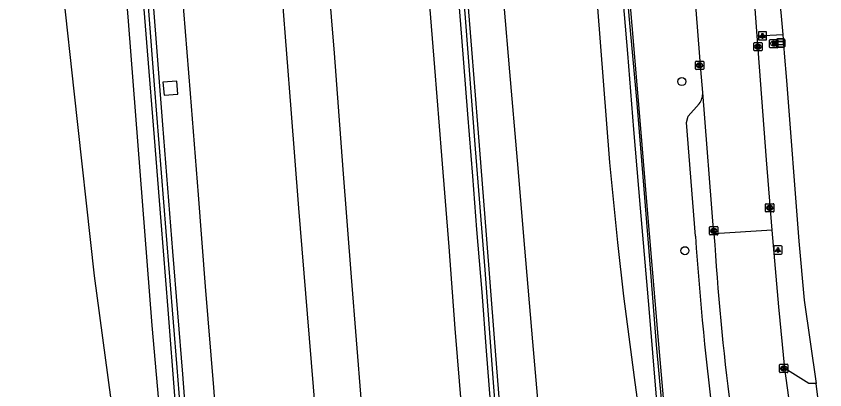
# Model space of a CAD drawing. Extents: x 157692 to 159670, y 381454 to 383289.
# Drawn here: x 157814.1 to 157911.7, y 381667.1 to 381712.2 of the extents above; entities that cross this region are included whole.
import ezdxf

# ---------------------------------------------------------------- set-up
doc = ezdxf.new("R2010")
doc.units = 0
for name, color, linetype in [('IMGEO_Berm_groen', 7, 'Continuous'), ('IMGEO_Boom', 7, 'Continuous'), ('IMGEO_Brandkraan', 7, 'Continuous'), ('IMGEO_Geluidsscherm', 7, 'Continuous'), ('IMGEO_Kolk', 7, 'Continuous'), ('IMGEO_Lichtpunt', 7, 'Continuous'), ('IMGEO_Muur', 7, 'Continuous'), ('IMGEO_Parkeervlak_open', 7, 'Continuous'), ('IMGEO_Rijbaan_autosnelweg', 7, 'Continuous'), ('IMGEO_Rijbaan_autoweg', 7, 'Continuous'), ('IMGEO_Rijbaan_lokaal_gesloten', 7, 'Continuous'), ('IMGEO_Verklikker', 7, 'Continuous'), ('IMGEO_Voetpad_open', 7, 'Continuous')]:
    doc.layers.add(name, color=color, linetype=linetype)

msp = doc.modelspace()

# ---------------------------------------------------------------- linework, layer by layer
at = {"layer": 'IMGEO_Berm_groen'}
for points in [[(157819.853, 381714.668), (157821.082, 381703.211), (157823.536, 381680.915), (157826.2, 381661.124), (157829.428, 381636.714), (157833.045, 381611.289), (157837.158, 381576.373), (157836.521, 381602.018), (157833.822, 381638.023), (157830.541, 381674.916), (157827.698, 381711.644), (157824.789, 381746.668), (157822.283, 381780.133), (157821.149, 381794.624), (157820.744, 381794.601)], [(157833.657, 381702.823), (157833.533, 381704.411), (157831.856, 381704.28), (157831.981, 381702.692), (157833.657, 381702.823)]]:
    msp.add_lwpolyline(points, dxfattribs=at)
at = {"layer": 'IMGEO_Boom'}
for centre in [(157894.462, 381704.35), (157894.835, 381683.93)]:
    msp.add_circle(centre, 0.489, dxfattribs=at)
at = {"layer": 'IMGEO_Brandkraan'}
for p, q in [((157905.052, 381708.503), (157905.052, 381709.355)), ((157905.127, 381709.429), (157905.979, 381709.429)), ((157905.563, 381708.649), (157905.538, 381708.649)), ((157905.54, 381709.209), (157905.565, 381709.209)), ((157906.053, 381709.355), (157906.053, 381708.503)), ((157905.979, 381708.429), (157905.127, 381708.429))]:
    msp.add_line(p, q, dxfattribs=at)
for points in [[(157905.052, 381708.503), (157905.052, 381709.355)], [(157905.127, 381709.429), (157905.979, 381709.429)], [(157905.4, 381709.129), (157905.4, 381708.729), (157905.613, 381708.729)], [(157905.631, 381709.129), (157905.4, 381709.129)], [(157905.579, 381709.048), (157905.525, 381709.048), (157905.525, 381708.972)], [(157905.525, 381708.972), (157905.578, 381708.972)], [(157905.587, 381708.896), (157905.525, 381708.896), (157905.525, 381708.815)], [(157905.525, 381708.815), (157905.587, 381708.815)], [(157906.053, 381709.355), (157906.053, 381708.503)], [(157905.979, 381708.429), (157905.127, 381708.429)]]:
    msp.add_lwpolyline(points, dxfattribs=at)
for centre, radius, start, end in [((157905.129, 381709.353), 0.0765, 91.55205, 178.44795), ((157905.129, 381709.353), 0.0765, 91.55205, 178.44795), ((157905.129, 381708.505), 0.0765, 181.55205, 268.44795), ((157905.129, 381708.505), 0.0765, 181.55205, 268.44795), ((157905.58, 381709.01), 0.0379, 267.82845, 90.93552), ((157905.588, 381708.855), 0.0404, 269.87594, 90.50774), ((157905.619, 381708.98), 0.251, 268.66757, 293.53466), ((157905.635, 381708.984), 0.145, 59.4692, 91.53667), ((157905.66, 381709.031), 0.0922, 285.51372, 58.15012), ((157905.665, 381708.839), 0.105, 301.31148, 78.98903), ((157905.977, 381709.353), 0.0765, 1.55205, 88.44795), ((157905.977, 381709.353), 0.0765, 1.55205, 88.44795), ((157905.977, 381708.505), 0.0765, 271.55205, 358.44795), ((157905.977, 381708.505), 0.0765, 271.55205, 358.44795)]:
    msp.add_arc(centre, radius, start, end, dxfattribs=at)
for centre, major_axis, ratio, start_param, end_param in [((157905.539, 381708.929), (-0.387, 0.002), 0.722429, 4.712389, 7.853982), ((157905.564, 381708.929), (-0.39, 0.002), 0.717154, 1.570796, 4.712389)]:
    msp.add_ellipse(centre, major_axis=major_axis, ratio=ratio, start_param=start_param, end_param=end_param, dxfattribs=at)
at = {"layer": 'IMGEO_Geluidsscherm'}
for points in [[(157836.255, 381635.437), (157835.024, 381651.492), (157833.587, 381669.82), (157832.25, 381686.257), (157830.847, 381703.941), (157829.35, 381723.429), (157827.759, 381743.042), (157826.354, 381760.769), (157824.626, 381782.185), (157822.934, 381803.732), (157821.482, 381822.361), (157819.848, 381842.791), (157818.658, 381858.072), (157816.935, 381881.04), (157814.98, 381903.479), (157814.143, 381915.331)], [(157874.053, 381638.712), (157872.666, 381656.094), (157871.737, 381668.027), (157870.721, 381681.637), (157869.567, 381696.23), (157868.32, 381712.586), (157867.159, 381726.489), (157865.954, 381741.209), (157864.809, 381756.45), (157863.806, 381768.982), (157862.385, 381786.19), (157861.408, 381800.707), (157860.147, 381816.502), (157858.882, 381832.382), (157857.547, 381849.595), (157856.042, 381866.756), (157854.906, 381881.824), (157854.737, 381883.41), (157854.585, 381886.29)], [(157894.139, 381641.124), (157893.247, 381651.551), (157892.35, 381662.063), (157891.41, 381672.573), (157890.762, 381680.814), (157889.905, 381691.372), (157889.058, 381701.758), (157888.118, 381712.268), (157887.113, 381724.843), (157885.957, 381739.479), (157885.015, 381750.851), (157883.817, 381765.443), (157882.659, 381780.122), (157881.699, 381792.657), (157880.689, 381805.318), (157879.686, 381817.851), (157878.57, 381832.532), (157877.418, 381847.083), (157876.408, 381859.744), (157875.211, 381874.335), (157874.447, 381884.768)]]:
    msp.add_lwpolyline(points, dxfattribs=at)
at = {"layer": 'IMGEO_Kolk'}
for p, q in [((157903.148, 381708.137), (157903.148, 381708.989)), ((157903.223, 381709.063), (157904.075, 381709.063)), ((157903.636, 381708.843), (157903.661, 381708.843)), ((157904.149, 381708.989), (157904.149, 381708.137)), ((157904.075, 381708.063), (157903.223, 381708.063)), ((157903.659, 381708.283), (157903.634, 381708.283)), ((157896.099, 381705.885), (157896.099, 381706.737)), ((157896.174, 381706.811), (157897.026, 381706.811)), ((157896.587, 381706.591), (157896.612, 381706.591)), ((157897.1, 381706.737), (157897.1, 381705.885)), ((157897.026, 381705.811), (157896.174, 381705.811)), ((157896.61, 381706.031), (157896.585, 381706.031)), ((157904.57, 381688.684), (157904.57, 381689.536)), ((157904.645, 381689.61), (157905.497, 381689.61)), ((157905.058, 381689.39), (157905.083, 381689.39)), ((157905.571, 381689.536), (157905.571, 381688.684)), ((157905.497, 381688.61), (157904.645, 381688.61)), ((157905.081, 381688.83), (157905.056, 381688.83)), ((157897.807, 381685.912), (157897.807, 381686.764)), ((157897.882, 381686.838), (157898.734, 381686.838)), ((157898.318, 381686.058), (157898.293, 381686.058)), ((157898.295, 381686.618), (157898.32, 381686.618)), ((157898.808, 381686.764), (157898.808, 381685.912)), ((157898.734, 381685.838), (157897.882, 381685.838)), ((157906.261, 381669.296), (157906.261, 381670.148)), ((157906.336, 381670.222), (157907.188, 381670.222)), ((157906.749, 381670.002), (157906.774, 381670.002)), ((157907.262, 381670.148), (157907.262, 381669.296)), ((157907.188, 381669.222), (157906.336, 381669.222)), ((157906.772, 381669.442), (157906.747, 381669.442))]:
    msp.add_line(p, q, dxfattribs=at)
for points in [[(157903.148, 381708.137), (157903.148, 381708.989)], [(157903.223, 381709.063), (157904.075, 381709.063)], [(157903.469, 381708.763), (157903.592, 381708.763), (157903.592, 381708.612), (157903.722, 381708.763), (157903.886, 381708.763), (157903.74, 381708.612), (157903.893, 381708.363), (157903.741, 381708.363), (157903.656, 381708.527), (157903.592, 381708.46), (157903.592, 381708.363), (157903.469, 381708.363), (157903.469, 381708.763)], [(157904.149, 381708.989), (157904.149, 381708.137)], [(157904.075, 381708.063), (157903.223, 381708.063)], [(157896.099, 381705.885), (157896.099, 381706.737)], [(157896.174, 381706.811), (157897.026, 381706.811)], [(157897.1, 381706.737), (157897.1, 381705.885)], [(157897.026, 381705.811), (157896.174, 381705.811)], [(157896.42, 381706.511), (157896.543, 381706.511), (157896.543, 381706.36), (157896.673, 381706.511), (157896.837, 381706.511), (157896.691, 381706.36), (157896.844, 381706.111), (157896.692, 381706.111), (157896.607, 381706.275), (157896.543, 381706.208), (157896.543, 381706.111), (157896.42, 381706.111), (157896.42, 381706.511)], [(157904.57, 381688.684), (157904.57, 381689.536)], [(157904.645, 381689.61), (157905.497, 381689.61)], [(157904.891, 381689.31), (157905.014, 381689.31), (157905.014, 381689.159), (157905.144, 381689.31), (157905.308, 381689.31), (157905.162, 381689.159), (157905.315, 381688.91), (157905.163, 381688.91), (157905.078, 381689.074), (157905.014, 381689.007), (157905.014, 381688.91), (157904.891, 381688.91), (157904.891, 381689.31)], [(157905.571, 381689.536), (157905.571, 381688.684)], [(157905.497, 381688.61), (157904.645, 381688.61)], [(157897.807, 381685.912), (157897.807, 381686.764)], [(157897.882, 381686.838), (157898.734, 381686.838)], [(157898.128, 381686.538), (157898.251, 381686.538), (157898.251, 381686.387), (157898.381, 381686.538), (157898.545, 381686.538), (157898.399, 381686.387), (157898.552, 381686.138), (157898.4, 381686.138), (157898.315, 381686.302), (157898.251, 381686.235), (157898.251, 381686.138), (157898.128, 381686.138), (157898.128, 381686.538)], [(157898.808, 381686.764), (157898.808, 381685.912)], [(157898.734, 381685.838), (157897.882, 381685.838)], [(157906.261, 381669.296), (157906.261, 381670.148)], [(157906.336, 381670.222), (157907.188, 381670.222)], [(157906.582, 381669.922), (157906.705, 381669.922), (157906.705, 381669.771), (157906.835, 381669.922), (157906.999, 381669.922), (157906.853, 381669.771), (157907.006, 381669.522), (157906.854, 381669.522), (157906.769, 381669.686), (157906.705, 381669.619), (157906.705, 381669.522), (157906.582, 381669.522), (157906.582, 381669.922)], [(157907.262, 381670.148), (157907.262, 381669.296)], [(157907.188, 381669.222), (157906.336, 381669.222)]]:
    msp.add_lwpolyline(points, dxfattribs=at)
for centre, start, end in [((157903.225, 381708.987), 91.55205, 178.44795), ((157903.225, 381708.987), 91.55205, 178.44795), ((157904.073, 381708.987), 1.55205, 88.44795), ((157904.073, 381708.987), 1.55205, 88.44795), ((157903.225, 381708.139), 181.55205, 268.44795), ((157903.225, 381708.139), 181.55205, 268.44795), ((157904.073, 381708.139), 271.55205, 358.44795), ((157904.073, 381708.139), 271.55205, 358.44795), ((157896.176, 381706.735), 91.55205, 178.44795), ((157896.176, 381706.735), 91.55205, 178.44795), ((157897.024, 381706.735), 1.55205, 88.44795), ((157897.024, 381706.735), 1.55205, 88.44795), ((157896.176, 381705.887), 181.55205, 268.44795), ((157896.176, 381705.887), 181.55205, 268.44795), ((157897.024, 381705.887), 271.55205, 358.44795), ((157897.024, 381705.887), 271.55205, 358.44795), ((157904.647, 381689.534), 91.55205, 178.44795), ((157904.647, 381689.534), 91.55205, 178.44795), ((157905.495, 381689.534), 1.55205, 88.44795), ((157905.495, 381689.534), 1.55205, 88.44795), ((157904.647, 381688.686), 181.55205, 268.44795), ((157904.647, 381688.686), 181.55205, 268.44795), ((157905.495, 381688.686), 271.55205, 358.44795), ((157905.495, 381688.686), 271.55205, 358.44795), ((157897.884, 381686.762), 91.55205, 178.44795), ((157897.884, 381686.762), 91.55205, 178.44795), ((157898.732, 381686.762), 1.55205, 88.44795), ((157898.732, 381686.762), 1.55205, 88.44795), ((157897.884, 381685.914), 181.55205, 268.44795), ((157897.884, 381685.914), 181.55205, 268.44795), ((157898.732, 381685.914), 271.55205, 358.44795), ((157898.732, 381685.914), 271.55205, 358.44795), ((157906.338, 381670.146), 91.55205, 178.44795), ((157906.338, 381670.146), 91.55205, 178.44795), ((157907.186, 381670.146), 1.55205, 88.44795), ((157907.186, 381670.146), 1.55205, 88.44795), ((157906.338, 381669.298), 181.55205, 268.44795), ((157906.338, 381669.298), 181.55205, 268.44795), ((157907.186, 381669.298), 271.55205, 358.44795), ((157907.186, 381669.298), 271.55205, 358.44795)]:
    msp.add_arc(centre, 0.0765, start, end, dxfattribs=at)
for centre, major_axis, ratio, start_param, end_param in [((157903.635, 381708.563), (-0.387, 0.002), 0.722429, 4.712389, 7.853982), ((157903.66, 381708.563), (-0.39, 0.002), 0.717154, 1.570796, 4.712389), ((157896.586, 381706.311), (-0.387, 0.002), 0.722429, 4.712389, 7.853982), ((157896.611, 381706.311), (-0.39, 0.002), 0.717154, 1.570796, 4.712389), ((157905.057, 381689.11), (-0.387, 0.002), 0.722429, 4.712389, 7.853982), ((157905.082, 381689.11), (-0.39, 0.002), 0.717154, 1.570796, 4.712389), ((157898.294, 381686.338), (-0.387, 0.002), 0.722429, 4.712389, 7.853982), ((157898.319, 381686.338), (-0.39, 0.002), 0.717154, 1.570796, 4.712389), ((157906.748, 381669.722), (-0.387, 0.002), 0.722429, 4.712389, 7.853982), ((157906.773, 381669.722), (-0.39, 0.002), 0.717154, 1.570796, 4.712389)]:
    msp.add_ellipse(centre, major_axis=major_axis, ratio=ratio, start_param=start_param, end_param=end_param, dxfattribs=at)
at = {"layer": 'IMGEO_Lichtpunt'}
for p, q in [((157903.697, 381710.276), (157903.697, 381709.469)), ((157903.697, 381710.276), (157903.697, 381709.469)), ((157904.599, 381710.371), (157903.791, 381710.371)), ((157904.599, 381710.371), (157903.791, 381710.371)), ((157904.693, 381709.469), (157904.693, 381710.276)), ((157904.693, 381709.469), (157904.693, 381710.276)), ((157903.791, 381709.375), (157904.599, 381709.375)), ((157903.791, 381709.375), (157904.599, 381709.375)), ((157905.556, 381684.425), (157905.556, 381683.618)), ((157905.556, 381684.425), (157905.556, 381683.618)), ((157906.458, 381684.52), (157905.65, 381684.52)), ((157906.458, 381684.52), (157905.65, 381684.52)), ((157906.552, 381683.618), (157906.552, 381684.425)), ((157906.552, 381683.618), (157906.552, 381684.425)), ((157905.65, 381683.524), (157906.458, 381683.524)), ((157905.65, 381683.524), (157906.458, 381683.524))]:
    msp.add_line(p, q, dxfattribs=at)
for points in [[(157904.071, 381709.94), (157904.11, 381709.912), (157903.922, 381709.65), (157903.884, 381709.677), (157904.071, 381709.94)], [(157904.173, 381709.892), (157904.22, 381709.892), (157904.22, 381709.57), (157904.173, 381709.57), (157904.173, 381709.892)], [(157904.283, 381709.912), (157904.321, 381709.939), (157904.508, 381709.677), (157904.469, 381709.649), (157904.283, 381709.912)], [(157905.93, 381684.089), (157905.969, 381684.061), (157905.781, 381683.799), (157905.743, 381683.826), (157905.93, 381684.089)], [(157906.032, 381684.041), (157906.079, 381684.041), (157906.079, 381683.719), (157906.032, 381683.719), (157906.032, 381684.041)], [(157906.142, 381684.061), (157906.18, 381684.088), (157906.367, 381683.826), (157906.328, 381683.798), (157906.142, 381684.061)]]:
    msp.add_lwpolyline(points, dxfattribs=at)
for centre in [(157904.196, 381710.074), (157906.055, 381684.223)]:
    msp.add_circle(centre, 0.0994, dxfattribs=at)
for centre, start, end in [((157903.791, 381710.276), 90, 180), ((157903.791, 381710.276), 90, 180), ((157904.599, 381710.276), 0, 90), ((157904.599, 381710.276), 0, 90), ((157903.791, 381709.469), 180, 270), ((157903.791, 381709.469), 180, 270), ((157904.599, 381709.469), 270, 0), ((157904.599, 381709.469), 270, 360), ((157905.65, 381684.425), 90, 180), ((157905.65, 381684.425), 90, 180), ((157906.458, 381684.425), 0, 90), ((157906.458, 381684.425), 0, 90), ((157905.65, 381683.618), 180, 270), ((157905.65, 381683.618), 180, 270), ((157906.458, 381683.618), 270, 0), ((157906.458, 381683.618), 270, 360)]:
    msp.add_arc(centre, 0.0946, start, end, dxfattribs=at)
at = {"layer": 'IMGEO_Muur'}
for points in [[(157825.318, 381780.92), (157825.34, 381780.734), (157826.265, 381769.275), (157827.346, 381755.26), (157828.375, 381742.233), (157829.517, 381727.876), (157830.619, 381714.271), (157831.78, 381699.139), (157833.015, 381683.839), (157834.202, 381669.032), (157835.233, 381655.553), (157835.379, 381653.782)], [(157841.203, 381566.778), (157840.554, 381574.62), (157839.955, 381582.564), (157839.241, 381591.72), (157838.458, 381601.495), (157837.75, 381610.398), (157837.046, 381619.221), (157836.246, 381629.446), (157835.605, 381637.793), (157834.924, 381645.839), (157834.241, 381655.156), (157833.333, 381665.883), (157832.477, 381676.85), (157831.64, 381687.452), (157830.848, 381697.603), (157829.998, 381708.053), (157829.159, 381718.677), (157828.124, 381731.832), (157827.106, 381745.054), (157826.135, 381757.394), (157825.322, 381767.544), (157824.275, 381780.289)], [(157867.965, 381722.303), (157868.994, 381709.276), (157869.88, 381698.16), (157870.87, 381685.864), (157871.828, 381673.372), (157872.842, 381660.625), (157873.712, 381649.4), (157874.498, 381639.59), (157875.594, 381625.546), (157876.484, 381614.198), (157877.279, 381604.704), (157878.126, 381593.661), (157879.092, 381581.288), (157879.863, 381571.738)], [(157878.912, 381571.097), (157878.16, 381580.621), (157877.434, 381589.695), (157876.669, 381599.29), (157875.872, 381609.289), (157874.963, 381620.654), (157874.164, 381630.852), (157873.473, 381639.621), (157872.935, 381646.148), (157872.278, 381654.539), (157871.543, 381663.616), (157870.896, 381671.836), (157870.352, 381678.919), (157869.739, 381686.472), (157869.25, 381692.912), (157868.64, 381700.422), (157867.915, 381709.715), (157867.171, 381719.374)], [(157892.204, 381657.014), (157892.013, 381659.154), (157891.404, 381666.233), (157890.517, 381676.962), (157889.471, 381689.083), (157888.65, 381698.565), (157887.932, 381707.729), (157887.155, 381717.191)], [(157899.533, 381581.544), (157898.846, 381589.916), (157898.127, 381598.223), (157897.409, 381606.657), (157896.687, 381615.009), (157895.955, 381623.379), (157894.543, 381640.157), (157893.803, 381648.451), (157892.319, 381665.225), (157891.621, 381673.593), (157890.183, 381690.305), (157889.505, 381698.696), (157888.108, 381715.453)]]:
    msp.add_lwpolyline(points, dxfattribs=at)
at = {"layer": 'IMGEO_Parkeervlak_open'}
msp.add_lwpolyline([(157896.101, 381685.695), (157895.031, 381699.392), (157895.213, 381700.159), (157896.555, 381701.657)], dxfattribs=at)
for centre, radius, start, end in [((157894.925, 381702.912), 2.057, 322.415, 3.57178), ((158259.967, 381709.911), 364.671, 183.80761, 187.46156)]:
    msp.add_arc(centre, radius, start, end, dxfattribs=at)
at = {"layer": 'IMGEO_Rijbaan_autosnelweg'}
for points in [[(157839.06, 381653.425), (157838.802, 381656.685), (157838.001, 381667.418), (157836.994, 381679.627), (157836.133, 381690.68), (157835.168, 381702.913), (157834.187, 381715.425), (157833.076, 381728.792), (157831.96, 381743.064), (157830.909, 381755.271), (157829.8, 381770.643), (157828.967, 381781.218)], [(157861.548, 381744.296), (157862.145, 381736.635), (157862.948, 381727.087), (157863.732, 381717.086), (157864.635, 381706.057), (157865.474, 381695.412), (157866.333, 381684.381), (157867.087, 381674.55), (157867.859, 381664.764), (157868.754, 381653.066), (157869.845, 381640.086), (157870.805, 381627.181), (157871.895, 381613.885), (157872.944, 381600.363), (157873.76, 381590.175), (157874.653, 381579.91), (157875.723, 381565.684)], [(157851.411, 381720.986), (157852.515, 381707.769), (157853.554, 381693.73), (157854.56, 381680.724), (157855.786, 381665.595), (157856.978, 381650.681), (157857.887, 381639.113), (157859.432, 381619.499), (157860.748, 381603.959), (157862.206, 381584.593), (157863.67, 381565.932)], [(157858.487, 381560.352), (157856.858, 381580.36), (157855.961, 381591.975), (157854.922, 381605.642), (157853.476, 381623.836), (157852.32, 381638.782), (157851.205, 381652.798), (157850.264, 381664.558), (157849.303, 381676.295), (157848.266, 381689.063), (157847.314, 381701.038), (157846.287, 381714.431)]]:
    msp.add_lwpolyline(points, dxfattribs=at)
at = {"layer": 'IMGEO_Rijbaan_autoweg'}
for points in [[(157883.385, 381724.136), (157884.249, 381713.789), (157885.718, 381694.582), (157886.683, 381684.924), (157887.404, 381678.445), (157888.701, 381668.639), (157890.369, 381656.458)], [(157873, 381713.591), (157873.682, 381705.524), (157874.611, 381694.819), (157875.49, 381684.241), (157876.45, 381672.935), (157877.308, 381662.744), (157878.255, 381651.695), (157879.148, 381641.247), (157879.461, 381637.285), (157880.419, 381626.031), (157881.422, 381614.915), (157882.445, 381602.817), (157883.242, 381593.296), (157884.337, 381580.235), (157885.261, 381569.422)]]:
    msp.add_lwpolyline(points, dxfattribs=at)
at = {"layer": 'IMGEO_Rijbaan_lokaal_gesloten'}
for points in [[(157896.978, 381703.04), (157896.755, 381705.805), (157894.87, 381730.006), (157894.353, 381736.277)], [(157903.543, 381709.866), (157903.212, 381714.239), (157902.471, 381723.473), (157902.13, 381727.743)], [(157905.381, 381686.421), (157904.674, 381694.905), (157903.543, 381709.866)], [(157898.337, 381685.974), (157896.978, 381703.04)], [(157905.381, 381686.421), (157898.337, 381685.974)], [(157906.903, 381669.7), (157906.153, 381677.146), (157905.381, 381686.421)], [(157908.881, 381656.557), (157908.129, 381660.655), (157906.903, 381669.7)]]:
    msp.add_lwpolyline(points, dxfattribs=at)
msp.add_arc((158256.833, 381709.082), 359.24, 183.68815, 187.05643, dxfattribs=at)
at = {"layer": 'IMGEO_Verklikker'}
for p, q in [((157905.993, 381709.498), (157906.783, 381709.498)), ((157906.783, 381709.498), (157905.993, 381709.498)), ((157905.893, 381708.598), (157905.893, 381709.398)), ((157905.893, 381709.398), (157905.893, 381708.598)), ((157906.783, 381708.498), (157905.993, 381708.498)), ((157905.993, 381708.498), (157906.783, 381708.498)), ((157906.883, 381709.398), (157906.883, 381708.598)), ((157906.883, 381708.598), (157906.883, 381709.398))]:
    msp.add_line(p, q, dxfattribs=at)
for points in [[(157905.994, 381709.23), (157906.782, 381709.23), (157906.782, 381708.766), (157905.994, 381708.766), (157905.994, 381709.23)], [(157906.059, 381709.165), (157906.059, 381708.831), (157906.717, 381708.831), (157906.717, 381709.165), (157906.059, 381709.165)]]:
    msp.add_lwpolyline(points, dxfattribs=at)
for centre, start, end in [((157905.993, 381709.398), 90, 180), ((157905.993, 381709.398), 90, 180), ((157906.783, 381709.398), 0, 90), ((157906.783, 381709.398), 360, 90), ((157905.993, 381708.598), 180, 270), ((157905.993, 381708.598), 180, 270), ((157906.783, 381708.598), 270, 0), ((157906.783, 381708.598), 270, 0)]:
    msp.add_arc(centre, 0.1, start, end, dxfattribs=at)
at = {"layer": 'IMGEO_Voetpad_open'}
for points in [[(157905.313, 381727.97), (157905.724, 381723.33), (157906.185, 381715.359), (157906.632, 381710.048)], [(157903.543, 381709.866), (157906.632, 381710.048)], [(157906.632, 381710.048), (157906.823, 381707.782), (157907.103, 381704.46), (157908.594, 381685.1), (157909.227, 381677.958), (157910.66, 381667.904)], [(157910.66, 381667.904), (157909.798, 381667.902), (157906.903, 381669.7)], [(157911.715, 381659.318), (157910.66, 381667.904)]]:
    msp.add_lwpolyline(points, dxfattribs=at)

doc.saveas('drawing.dxf')
